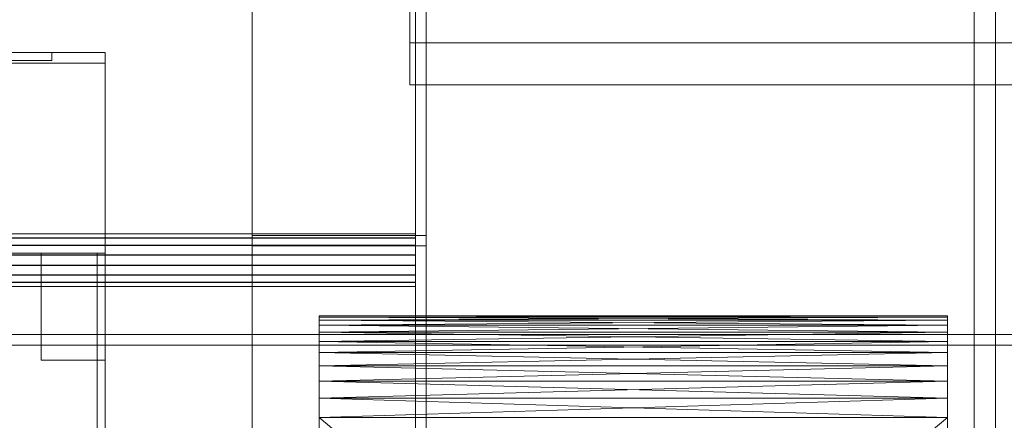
# Model space of a CAD drawing. Header units: millimetres. Extents: x -4395 to 65662, y -65530 to 6847.
# Tile 481 of 656: x 1368 to 1736, y -33138 to -32988. Entities that reach past the tile are written whole.
import ezdxf

# ---------------------------------------------------------------- set-up
doc = ezdxf.new("R2010")
doc.units = ezdxf.units.MM
for name, color, linetype, lineweight in [('frontal_C02', 7, 'Continuous', 0), ('frontal_C03', 7, 'Continuous', 0), ('frontal_secador', 7, 'Continuous', 0), ('frontal_tolva', 7, 'Continuous', 0)]:
    doc.layers.add(name, color=color, linetype=linetype, lineweight=lineweight)

msp = doc.modelspace()

# ---------------------------------------------------------------- linework, layer by layer
at = {"layer": 'frontal_C02'}
for p, q in [((-2250, -33105.445), (2250, -33105.445)), ((2250, -33109.445), (-2250, -33109.445))]:
    msp.add_line(p, q, dxfattribs=at)
at = {"layer": 'frontal_C03'}
for p, q in [((1455, -35237.853), (1455, -32581.274)), ((1516, -35237.853), (1516, -32581.274)), ((1516, -33072.319), (1516, -32581.274)), ((1520, -32581.274), (1520, -35237.853)), ((1520, -32581.274), (1520, -33072.319)), ((1455, -32585.202), (1455, -35241.781)), ((1520, -35241.781), (1520, -32585.202)), ((1514, -32996.34), (1514, -32924.744)), ((1514, -32940.457), (1514, -33012.053)), ((1854, -32996.34), (1514, -32996.34)), ((1514, -32996.34), (1514, -33012.053)), ((1514, -33012.053), (1854, -33012.053)), ((1516, -33067.805), (-1476, -33067.805)), ((1516, -33067.832), (-1476, -33067.832)), ((1516, -33069.274), (-1476, -33069.274)), ((1516, -33069.349), (-1476, -33069.349)), ((1455, -35724.97), (1455, -33068.391)), ((1455, -33068.391), (1520, -33068.391)), ((1455, -33072.319), (1455, -33068.391)), ((1516, -33069.274), (1516, -33067.805)), ((1516, -33067.805), (1516, -33067.832)), ((1516, -33067.832), (1516, -33069.349)), ((1516, -33072.014), (1516, -33069.274)), ((1516, -33069.349), (1516, -33072.127)), ((1520, -33068.391), (1520, -35724.97)), ((1520, -33068.391), (1520, -33072.319)), ((1516, -33072.014), (-1476, -33072.014)), ((1516, -33072.127), (-1476, -33072.127)), ((1520, -33072.319), (1455, -33072.319)), ((1455, -33072.319), (1455, -35728.898)), ((1516, -33075.608), (1516, -33072.014)), ((1516, -33072.127), (1516, -33075.742)), ((1520, -33072.319), (1516, -33072.319)), ((1516, -33072.319), (1516, -35728.898)), ((1520, -35728.898), (1520, -33072.319)), ((1516, -33075.608), (-1476, -33075.608)), ((-1476, -33075.742), (1516, -33075.742)), ((1516, -33079.51), (1516, -33075.608)), ((1516, -33075.742), (1516, -33079.644)), ((1516, -33079.51), (-1476, -33079.51)), ((1516, -33079.644), (-1476, -33079.644)), ((1516, -33083.125), (1516, -33079.51)), ((1516, -33079.644), (1516, -33083.238)), ((1516, -33083.125), (-1476, -33083.125)), ((1516, -33083.238), (-1476, -33083.238)), ((1516, -33085.903), (1516, -33083.125)), ((1516, -33083.238), (1516, -33085.978)), ((1516, -33085.903), (-1476, -33085.903)), ((1516, -33085.978), (-1476, -33085.978)), ((1516, -33087.42), (-1476, -33087.42)), ((1516, -33087.447), (-1476, -33087.447)), ((1516, -33087.42), (1516, -33085.903)), ((1516, -33085.978), (1516, -33087.447)), ((1516, -33087.447), (1516, -33087.42))]:
    msp.add_line(p, q, dxfattribs=at)
at = {"layer": 'frontal_secador'}
for p, q in [((-1400, -33000), (1400, -33000)), ((-1380, -33000), (1380, -33000)), ((1250, -33000), (1400, -33000)), ((1294, -33000), (1400, -33000)), ((1340, -33000), (1400, -33000)), ((1380, -33003), (1380, -33000)), ((1400, -33075), (1400, -33000)), ((1400, -33250), (1400, -33000)), ((1400, -36000), (1400, -33000)), ((1400, -33004), (1400, -33000)), ((-1380, -33003), (1380, -33003)), ((1294, -33004), (1400, -33004)), ((-1400, -33075), (1400, -33075)), ((1325, -33075), (1400, -33075)), ((1376, -33075), (1400, -33075)), ((1376, -33115), (1376, -33075)), ((1397, -33075), (1400, -33075)), ((1397, -35940), (1397, -33075)), ((1400, -36000), (1400, -33075)), ((1400, -34600), (1400, -33075)), ((1400, -35940), (1400, -33075)), ((1400, -33115), (1400, -33075)), ((1400, -34650), (1400, -33075)), ((1480, -33098.5), (1480, -33100.02)), ((1480, -33098.88), (1480, -33098.5)), ((1480, -33098.5), (1480, -33104.58)), ((1480, -33101.92), (1480, -33098.5)), ((1480, -33098.5), (1480, -33122.82)), ((1480, -33117.12), (1480, -33098.5)), ((1480, -33098.5), (1480, -33359)), ((1480, -33354.82), (1480, -33098.5)), ((1715, -33098.88), (1480, -33098.5)), ((1715, -33098.5), (1480, -33098.5)), ((1715, -33098.5), (1480, -33098.88)), ((1480, -33100.02), (1480, -33098.88)), ((1480, -33101.92), (1480, -33098.88)), ((1715, -33100.02), (1480, -33098.88)), ((1715, -33098.88), (1480, -33098.88)), ((1715, -33098.88), (1480, -33100.02)), ((1480, -33100.02), (1480, -33104.58)), ((1480, -33101.92), (1480, -33100.02)), ((1715, -33101.92), (1480, -33100.02)), ((1715, -33100.02), (1480, -33100.02)), ((1715, -33100.02), (1480, -33101.92)), ((1715, -33100.02), (1715, -33098.5)), ((1715, -33098.5), (1715, -33098.88)), ((1715, -33104.58), (1715, -33098.5)), ((1715, -33098.5), (1715, -33101.92)), ((1715, -33122.82), (1715, -33098.5)), ((1715, -33098.5), (1715, -33117.12)), ((1715, -33359), (1715, -33098.5)), ((1715, -33098.5), (1715, -33354.82)), ((1715, -33098.88), (1715, -33100.02)), ((1715, -33098.88), (1715, -33101.92)), ((1715, -33104.58), (1715, -33100.02)), ((1715, -33100.02), (1715, -33101.92)), ((1480, -33104.58), (1480, -33101.92)), ((1480, -33108), (1480, -33101.92)), ((1480, -33117.12), (1480, -33101.92)), ((1715, -33104.58), (1480, -33101.92)), ((1715, -33101.92), (1480, -33101.92)), ((1715, -33101.92), (1480, -33104.58)), ((1715, -33101.92), (1715, -33104.58)), ((1715, -33101.92), (1715, -33108)), ((1715, -33101.92), (1715, -33117.12)), ((1480, -33104.58), (1480, -33112.18)), ((1480, -33108), (1480, -33104.58)), ((1480, -33104.58), (1480, -33122.82)), ((1715, -33108), (1480, -33104.58)), ((1715, -33104.58), (1480, -33104.58)), ((1715, -33104.58), (1480, -33108)), ((1715, -33112.18), (1715, -33104.58)), ((1715, -33104.58), (1715, -33108)), ((1715, -33122.82), (1715, -33104.58)), ((1480, -33112.18), (1480, -33108)), ((1480, -33117.12), (1480, -33108)), ((1715, -33112.18), (1480, -33108)), ((1715, -33108), (1480, -33108)), ((1715, -33108), (1480, -33112.18)), ((1715, -33108), (1715, -33112.18)), ((1715, -33108), (1715, -33117.12)), ((1480, -33112.18), (1480, -33122.82)), ((1480, -33117.12), (1480, -33112.18)), ((1715, -33117.12), (1480, -33112.18)), ((1715, -33112.18), (1480, -33112.18)), ((1715, -33112.18), (1480, -33117.12)), ((1715, -33122.82), (1715, -33112.18)), ((1715, -33112.18), (1715, -33117.12)), ((1376, -33115), (1400, -33115)), ((1480, -33122.82), (1480, -33117.12)), ((1480, -33129.28), (1480, -33117.12)), ((1480, -33330.5), (1480, -33117.12)), ((1480, -33354.82), (1480, -33117.12)), ((1715, -33122.82), (1480, -33117.12)), ((1715, -33117.12), (1480, -33117.12)), ((1715, -33117.12), (1480, -33122.82)), ((1715, -33117.12), (1715, -33122.82)), ((1715, -33117.12), (1715, -33129.28)), ((1715, -33117.12), (1715, -33330.5)), ((1715, -33117.12), (1715, -33354.82)), ((1480, -33122.82), (1480, -33136.5)), ((1480, -33129.28), (1480, -33122.82)), ((1480, -33122.82), (1480, -33337.72)), ((1480, -33122.82), (1480, -33359)), ((1715, -33129.28), (1480, -33122.82)), ((1715, -33122.82), (1480, -33122.82)), ((1715, -33122.82), (1480, -33129.28)), ((1715, -33136.5), (1715, -33122.82)), ((1715, -33122.82), (1715, -33129.28)), ((1715, -33337.72), (1715, -33122.82)), ((1715, -33359), (1715, -33122.82)), ((1480, -33136.5), (1480, -33129.28)), ((1480, -33330.5), (1480, -33129.28)), ((1715, -33136.5), (1480, -33129.28)), ((1715, -33129.28), (1480, -33129.28)), ((1715, -33129.28), (1480, -33136.5)), ((1715, -33129.28), (1715, -33136.5)), ((1715, -33129.28), (1715, -33330.5)), ((1480, -33136.5), (1480, -33337.72)), ((1480, -33330.5), (1480, -33136.5)), ((1715, -33330.5), (1480, -33136.5)), ((1715, -33136.5), (1480, -33136.5)), ((1715, -33136.5), (1480, -33330.5)), ((1715, -33337.72), (1715, -33136.5)), ((1715, -33136.5), (1715, -33330.5))]:
    msp.add_line(p, q, dxfattribs=at)
at = {"layer": 'frontal_tolva'}
for p, q in [((1725, -32700), (1725, -33600)), ((1733, -33600), (1733, -32700))]:
    msp.add_line(p, q, dxfattribs=at)

doc.saveas('drawing.dxf')
